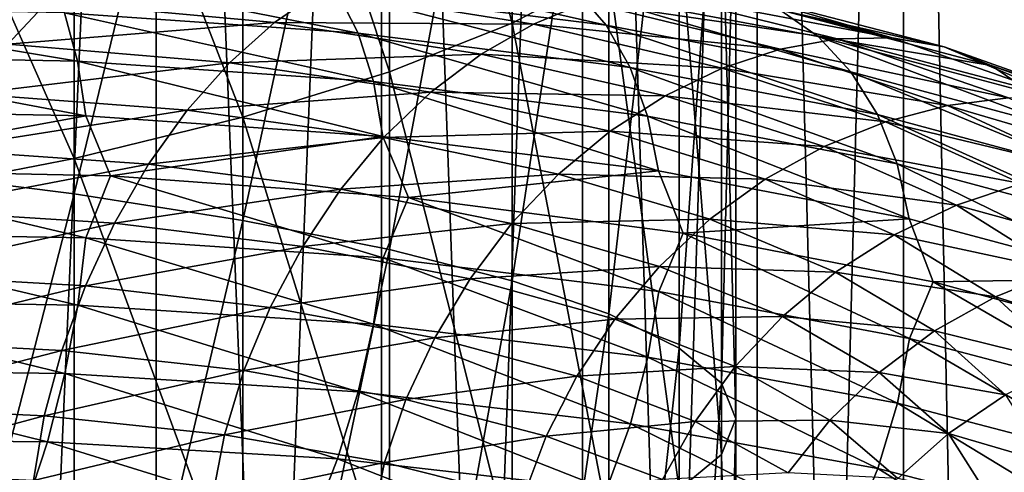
# Model space of a CAD drawing. Header units: metres. Extents: x -44 to 117, y -432 to 89.
# Tile 803 of 1056: x 8.88 to 14.55, y -105.96 to -103.36. Entities that reach past the tile are written whole.
import ezdxf

# ---------------------------------------------------------------- set-up
doc = ezdxf.new("R2010")
doc.units = ezdxf.units.M
doc.layers.add('solid_125568', color=7, linetype='CONTINUOUS')

msp = doc.modelspace()

# ---------------------------------------------------------------- linework, layer by layer
at = {"layer": 'solid_125568'}
for points in [[(9.664206, -93.5, 326.881714), (9.664092, -125.699997, 326.881622), (8.246497, -125.699997, 325.875763)], [(8.24653, -93.5, 325.875793), (9.664206, -93.5, 326.881714), (8.246497, -125.699997, 325.875763)], [(8.246551, -93.5, 352.124207), (8.246497, -125.699997, 352.124237), (9.664092, -125.699997, 351.118378)], [(9.664222, -93.5, 351.118286), (8.246551, -93.5, 352.124207), (9.664092, -125.699997, 351.118378)], [(10.960142, -93.5, 328.039825), (10.960155, -125.699997, 328.039856), (9.664092, -125.699997, 326.881622)], [(9.664206, -93.5, 326.881714), (10.960142, -93.5, 328.039825), (9.664092, -125.699997, 326.881622)], [(9.664222, -93.5, 351.118286), (9.664092, -125.699997, 351.118378), (10.960155, -125.699997, 349.960144)], [(10.960155, -93.5, 349.960144), (9.664222, -93.5, 351.118286), (10.960155, -125.699997, 349.960144)], [(10.960142, -93.5, 328.039825), (12.118269, -93.5, 329.335754), (10.960155, -125.699997, 328.039856)], [(12.118269, -93.5, 329.335754), (12.118388, -125.699997, 329.335907), (10.960155, -125.699997, 328.039856)], [(10.960155, -93.5, 349.960144), (10.960155, -125.699997, 349.960144), (12.118388, -125.699997, 348.664093)], [(12.118285, -93.5, 348.664215), (10.960155, -93.5, 349.960144), (12.118388, -125.699997, 348.664093)], [(12.118269, -93.5, 329.335754), (13.124176, -93.5, 330.753418), (12.118388, -125.699997, 329.335907)], [(12.118285, -93.5, 348.664215), (12.118388, -125.699997, 348.664093), (13.124225, -125.699997, 347.24649)], [(13.124198, -93.5, 347.246552), (12.118285, -93.5, 348.664215), (13.124225, -125.699997, 347.24649)], [(13.124176, -93.5, 330.753418), (13.124225, -125.699997, 330.75351), (12.118388, -125.699997, 329.335907)], [(13.124176, -93.5, 330.753418), (13.965055, -93.5, 332.274872), (13.124225, -125.699997, 330.75351)], [(13.124198, -93.5, 347.246552), (13.124225, -125.699997, 347.24649), (13.965017, -125.699997, 345.725189)], [(13.965068, -93.5, 345.725098), (13.124198, -93.5, 347.246552), (13.965017, -125.699997, 345.725189)], [(13.965055, -93.5, 332.274872), (13.965017, -125.699997, 332.274811), (13.124225, -125.699997, 330.75351)], [(13.965055, -93.5, 332.274872), (14.630192, -125.699997, 333.880676), (13.965017, -125.699997, 332.274811)], [(13.965068, -93.5, 345.725098), (13.965017, -125.699997, 345.725189), (14.630192, -125.699997, 344.119324)], [(13.965055, -93.5, 332.274872), (14.630218, -93.5, 333.880737), (14.630192, -125.699997, 333.880676)], [(14.630223, -93.5, 344.119232), (13.965068, -93.5, 345.725098), (14.630192, -125.699997, 344.119324)], [(8.105368, -104.223022, 184.887146), (8.105368, -99.915146, 185.676193), (9.192389, -100.127953, 186.624023)], [(9.192389, -104.35997, 185.848862), (8.105368, -104.223022, 184.887146), (9.192389, -100.127953, 186.624023)], [(9.192389, -104.35997, 185.848862), (9.192389, -100.127953, 186.624023), (10.163809, -100.366089, 187.684631)], [(11.712595, -103.377426, 201.096588), (11.712595, -100.358093, 201.901627), (11.007415, -100.735489, 203.120468)], [(11.712595, -103.377426, 201.096588), (12.270483, -103.082367, 199.78244), (11.712595, -100.358093, 201.901627)], [(10.163809, -104.513214, 186.925018), (9.192389, -104.35997, 185.848862), (10.163809, -100.366089, 187.684631)], [(10.163809, -104.513214, 186.925018), (10.163809, -100.366089, 187.684631), (11.007415, -100.626556, 188.844696)], [(11.007415, -104.680832, 188.102097), (10.163809, -104.513214, 186.925018), (11.007415, -100.626556, 188.844696)], [(11.007415, -104.680832, 188.102097), (11.007415, -100.626556, 188.844696), (11.712595, -100.906075, 190.08963)], [(11.007415, -103.656944, 202.341522), (11.007415, -100.735489, 203.120468), (10.163809, -101.087166, 204.256226)], [(11.007415, -103.656944, 202.341522), (11.712595, -103.377426, 201.096588), (11.007415, -100.735489, 203.120468)], [(11.712595, -104.860718, 189.36528), (11.007415, -104.680832, 188.102097), (11.712595, -100.906075, 190.08963)], [(11.712595, -104.860718, 189.36528), (11.712595, -100.906075, 190.08963), (12.270483, -101.201134, 191.403778)], [(10.163809, -103.917412, 203.501587), (10.163809, -101.087166, 204.256226), (9.192389, -101.408684, 205.294601)], [(10.163809, -103.917412, 203.501587), (11.007415, -103.656944, 202.341522), (10.163809, -101.087166, 204.256226)], [(12.270483, -105.050598, 190.6987), (11.712595, -104.860718, 189.36528), (12.270483, -101.201134, 191.403778)], [(12.270483, -105.050598, 190.6987), (12.270483, -101.201134, 191.403778), (12.674063, -101.508026, 192.770615)], [(9.192389, -104.155548, 204.56221), (9.192389, -101.408684, 205.294601), (8.105368, -101.696014, 206.222565)], [(9.192389, -104.155548, 204.56221), (10.163809, -103.917412, 203.501587), (9.192389, -101.408684, 205.294601)], [(12.674063, -105.248085, 192.085556), (12.270483, -105.050598, 190.6987), (12.674063, -101.508026, 192.770615)], [(12.674063, -105.248085, 192.085556), (12.674063, -101.508026, 192.770615), (12.918259, -101.822884, 194.172928)], [(8.105368, -104.368355, 205.510025), (9.192389, -104.155548, 204.56221), (8.105368, -101.696014, 206.222565)], [(12.918259, -105.450706, 193.508438), (12.674063, -105.248085, 192.085556), (12.918259, -101.822884, 194.172928)], [(12.918259, -105.450706, 193.508438), (12.918259, -101.822884, 194.172928), (13, -102.141754, 195.593109)], [(13, -105.655907, 194.949432), (13, -102.141754, 195.593109), (12.918259, -102.460617, 197.01329)], [(13, -105.655907, 194.949432), (12.918259, -105.450706, 193.508438), (13, -102.141754, 195.593109)], [(12.918259, -105.861115, 196.390442), (12.918259, -102.460617, 197.01329), (12.674063, -102.775475, 198.415619)], [(12.918259, -105.861115, 196.390442), (13, -105.655907, 194.949432), (12.918259, -102.460617, 197.01329)], [(12.674063, -106.063736, 197.813324), (12.674063, -102.775475, 198.415619), (12.270483, -103.082367, 199.78244)], [(12.674063, -106.063736, 197.813324), (12.918259, -105.861115, 196.390442), (12.674063, -102.775475, 198.415619)], [(10.559061, -103.003609, 940.912964), (10.706719, -103.195313, 941.237305), (12.254887, -103.388931, 939.966003)], [(12.085986, -103.191986, 939.657288), (10.559061, -103.003609, 940.912964), (12.254887, -103.388931, 939.966003)], [(9.036615, -103.081291, 942.355469), (9.137442, -103.316757, 942.6698), (10.826141, -103.433823, 941.54071)], [(10.706719, -103.195313, 941.237305), (9.036615, -103.081291, 942.355469), (10.826141, -103.433823, 941.54071)], [(12.270483, -106.261223, 199.20018), (12.270483, -103.082367, 199.78244), (11.712595, -103.377426, 201.096588)], [(12.270483, -106.261223, 199.20018), (12.674063, -106.063736, 197.813324), (12.270483, -103.082367, 199.78244)], [(10.345876, -103.372734, 937.554932), (9.03836, -103.253998, 938.652283), (10.615866, -103.185547, 937.803467)], [(10.345876, -103.372734, 937.554932), (10.615866, -103.185547, 937.803467), (11.836306, -103.381409, 936.559998)], [(11.836306, -103.381409, 936.559998), (10.615866, -103.185547, 937.803467), (12.14089, -103.256065, 936.808655)], [(10.706719, -103.195313, 941.237305), (10.826141, -103.433823, 941.54071), (12.391544, -103.631119, 940.256714)], [(12.254887, -103.388931, 939.966003), (10.706719, -103.195313, 941.237305), (12.391544, -103.631119, 940.256714)], [(12.085986, -103.191986, 939.657288), (12.254887, -103.388931, 939.966003), (13.663176, -103.657082, 938.554016)], [(13.47496, -103.454079, 938.262939), (12.085986, -103.191986, 939.657288), (13.663176, -103.657082, 938.554016)], [(13.254434, -103.300377, 937.963684), (12.085986, -103.191986, 939.657288), (13.47496, -103.454079, 938.262939)], [(12.14089, -103.256065, 936.808655), (12.441884, -103.182213, 937.079285), (13.583575, -103.46669, 935.666443)], [(12.441884, -103.182213, 937.079285), (12.732352, -103.163078, 937.365906), (13.900679, -103.460968, 935.923706)], [(13.583575, -103.46669, 935.666443), (12.441884, -103.182213, 937.079285), (13.900679, -103.460968, 935.923706)], [(13.900679, -103.460968, 935.923706), (12.732352, -103.163078, 937.365906), (13.005405, -103.201912, 937.662659)], [(7.436152, -103.45694, 939.362427), (7.627909, -103.203201, 939.620605), (9.03836, -103.253998, 938.652283)], [(8.811118, -103.497833, 938.414368), (7.436152, -103.45694, 939.362427), (9.03836, -103.253998, 938.652283)], [(8.811118, -103.497833, 938.414368), (9.03836, -103.253998, 938.652283), (10.345876, -103.372734, 937.554932)], [(14.198693, -103.511909, 936.192749), (13.005405, -103.201912, 937.662659), (13.254434, -103.300377, 937.963684)], [(13.900679, -103.460968, 935.923706), (13.005405, -103.201912, 937.662659), (14.198693, -103.511909, 936.192749)], [(7.345068, -103.284164, 943.632935), (7.405071, -103.560913, 943.922913), (9.212115, -103.594749, 942.953125)], [(9.137442, -103.316757, 942.6698), (7.345068, -103.284164, 943.632935), (9.212115, -103.594749, 942.953125)], [(11.836306, -103.381409, 936.559998), (12.14089, -103.256065, 936.808655), (13.254954, -103.526222, 935.426147)], [(13.254954, -103.526222, 935.426147), (12.14089, -103.256065, 936.808655), (13.583575, -103.46669, 935.666443)], [(14.470416, -103.620857, 936.468384), (13.254434, -103.300377, 937.963684), (13.47496, -103.454079, 938.262939)], [(14.198693, -103.511909, 936.192749), (13.254434, -103.300377, 937.963684), (14.470416, -103.620857, 936.468384)], [(9.137442, -103.316757, 942.6698), (9.212115, -103.594749, 942.953125), (10.914639, -103.713455, 941.815918)], [(10.826141, -103.433823, 941.54071), (9.137442, -103.316757, 942.6698), (10.914639, -103.713455, 941.815918)], [(10.085736, -103.604904, 937.340515), (8.811118, -103.497833, 938.414368), (10.345876, -103.372734, 937.554932)], [(10.085736, -103.604904, 937.340515), (10.345876, -103.372734, 937.554932), (11.5353, -103.555077, 936.338928)], [(11.5353, -103.555077, 936.338928), (10.345876, -103.372734, 937.554932), (11.836306, -103.381409, 936.559998)], [(11.712595, -106.451103, 200.5336), (11.712595, -103.377426, 201.096588), (11.007415, -103.656944, 202.341522)], [(11.5353, -103.555077, 936.338928), (11.836306, -103.381409, 936.559998), (12.922432, -103.636688, 935.208069)], [(11.712595, -106.451103, 200.5336), (12.270483, -106.261223, 199.20018), (11.712595, -103.377426, 201.096588)], [(12.922432, -103.636688, 935.208069), (11.836306, -103.381409, 936.559998), (13.254954, -103.526222, 935.426147)], [(12.254887, -103.388931, 939.966003), (12.391544, -103.631119, 940.256714), (13.81551, -103.903534, 938.830322)], [(13.663176, -103.657082, 938.554016), (12.254887, -103.388931, 939.966003), (13.81551, -103.903534, 938.830322)], [(10.826141, -103.433823, 941.54071), (10.914639, -103.713455, 941.815918), (12.492857, -103.912773, 940.522339)], [(12.391544, -103.631119, 940.256714), (10.826141, -103.433823, 941.54071), (12.492857, -103.912773, 940.522339)], [(13.254954, -103.526222, 935.426147), (13.583575, -103.46669, 935.666443), (14.570575, -103.807228, 934.153809)], [(13.47496, -103.454079, 938.262939), (13.663176, -103.657082, 938.554016), (14.916423, -103.993065, 937.016602)], [(14.711027, -103.783249, 936.744995), (13.47496, -103.454079, 938.262939), (14.916423, -103.993065, 937.016602)], [(14.470416, -103.620857, 936.468384), (13.47496, -103.454079, 938.262939), (14.711027, -103.783249, 936.744995)], [(13.583575, -103.46669, 935.666443), (13.900679, -103.460968, 935.923706), (14.910703, -103.816154, 934.379395)], [(14.570575, -103.807228, 934.153809), (13.583575, -103.46669, 935.666443), (14.910703, -103.816154, 934.379395)], [(14.910703, -103.816154, 934.379395), (13.900679, -103.460968, 935.923706), (14.198693, -103.511909, 936.192749)], [(8.598341, -103.782677, 938.218201), (8.811118, -103.497833, 938.414368), (10.085736, -103.604904, 937.340515)], [(12.922432, -103.636688, 935.208069), (13.254954, -103.526222, 935.426147), (14.21807, -103.851105, 933.946289)], [(14.21807, -103.851105, 933.946289), (13.254954, -103.526222, 935.426147), (14.570575, -103.807228, 934.153809)], [(15.230284, -103.880341, 934.61853), (14.198693, -103.511909, 936.192749), (14.470416, -103.620857, 936.468384)], [(14.910703, -103.816154, 934.379395), (14.198693, -103.511909, 936.192749), (15.230284, -103.880341, 934.61853)], [(7.405071, -103.560913, 943.922913), (7.442202, -103.875717, 944.171753), (9.258379, -103.909622, 943.197815)], [(9.212115, -103.594749, 942.953125), (7.405071, -103.560913, 943.922913), (9.258379, -103.909622, 943.197815)], [(9.212115, -103.594749, 942.953125), (9.258379, -103.909622, 943.197815), (10.969509, -104.028511, 942.05542)], [(10.914639, -103.713455, 941.815918), (9.212115, -103.594749, 942.953125), (10.969509, -104.028511, 942.05542)], [(11.245233, -103.773926, 936.151001), (10.085736, -103.604904, 937.340515), (11.5353, -103.555077, 936.338928)], [(11.245233, -103.773926, 936.151001), (11.5353, -103.555077, 936.338928), (12.593825, -103.795303, 935.017273)], [(12.593825, -103.795303, 935.017273), (11.5353, -103.555077, 936.338928), (12.922432, -103.636688, 935.208069)], [(9.84205, -103.878548, 937.166321), (8.598341, -103.782677, 938.218201), (10.085736, -103.604904, 937.340515)], [(9.84205, -103.878548, 937.166321), (10.085736, -103.604904, 937.340515), (11.245233, -103.773926, 936.151001)], [(12.391544, -103.631119, 940.256714), (12.492857, -103.912773, 940.522339), (13.928481, -104.187584, 939.085083)], [(13.81551, -103.903534, 938.830322), (12.391544, -103.631119, 940.256714), (13.928481, -104.187584, 939.085083)], [(12.593825, -103.795303, 935.017273), (12.922432, -103.636688, 935.208069), (13.861396, -103.945328, 933.761292)], [(13.861396, -103.945328, 933.761292), (12.922432, -103.636688, 935.208069), (14.21807, -103.851105, 933.946289)], [(15.521606, -104.000763, 934.866699), (14.470416, -103.620857, 936.468384), (14.711027, -103.783249, 936.744995)], [(15.230284, -103.880341, 934.61853), (14.470416, -103.620857, 936.468384), (15.521606, -104.000763, 934.866699)], [(11.007415, -106.630981, 201.796783), (11.007415, -103.656944, 202.341522), (10.163809, -103.917412, 203.501587)], [(11.007415, -106.630981, 201.796783), (11.712595, -106.451103, 200.5336), (11.007415, -103.656944, 202.341522)], [(13.663176, -103.657082, 938.554016), (13.81551, -103.903534, 938.830322), (15.082704, -104.244324, 937.276978)], [(14.916423, -103.993065, 937.016602), (13.663176, -103.657082, 938.554016), (15.082704, -104.244324, 937.276978)], [(10.914639, -103.713455, 941.815918), (10.969509, -104.028511, 942.05542), (12.555711, -104.228142, 940.755798)], [(12.492857, -103.912773, 940.522339), (10.914639, -103.713455, 941.815918), (12.555711, -104.228142, 940.755798)], [(8.404954, -104.103844, 938.069641), (8.598341, -103.782677, 938.218201), (9.84205, -103.878548, 937.166321)], [(10.973418, -104.03479, 936.001526), (9.84205, -103.878548, 937.166321), (11.245233, -103.773926, 936.151001)], [(10.973418, -104.03479, 936.001526), (11.245233, -103.773926, 936.151001), (12.277122, -103.999321, 934.858337)], [(12.277122, -103.999321, 934.858337), (11.245233, -103.773926, 936.151001), (12.593825, -103.795303, 935.017273)], [(12.277122, -103.999321, 934.858337), (12.593825, -103.795303, 935.017273), (13.508932, -104.087517, 933.603027)], [(13.508932, -104.087517, 933.603027), (12.593825, -103.795303, 935.017273), (13.861396, -103.945328, 933.761292)], [(14.21807, -103.851105, 933.946289), (14.570575, -103.807228, 934.153809), (15.391268, -104.196808, 932.556641)], [(9.258379, -103.909622, 943.197815), (7.442202, -103.875717, 944.171753), (7.580843, -104.217308, 944.308655)], [(13.861396, -103.945328, 933.761292), (14.21807, -103.851105, 933.946289), (15.018903, -104.223869, 932.383911)], [(15.018903, -104.223869, 932.383911), (14.21807, -103.851105, 933.946289), (15.391268, -104.196808, 932.556641)], [(9.258379, -103.909622, 943.197815), (7.580843, -104.217308, 944.308655), (9.401046, -104.256386, 943.317078)], [(9.620495, -104.189255, 937.037781), (8.404954, -104.103844, 938.069641), (9.84205, -103.878548, 937.166321)], [(10.163809, -106.798607, 202.973846), (10.163809, -103.917412, 203.501587), (9.192389, -104.155548, 204.56221)], [(10.969509, -104.028511, 942.05542), (9.258379, -103.909622, 943.197815), (9.401046, -104.256386, 943.317078)], [(9.620495, -104.189255, 937.037781), (9.84205, -103.878548, 937.166321), (10.973418, -104.03479, 936.001526)], [(10.163809, -106.798607, 202.973846), (11.007415, -106.630981, 201.796783), (10.163809, -103.917412, 203.501587)], [(12.492857, -103.912773, 940.522339), (12.555711, -104.228142, 940.755798), (13.9986, -104.503387, 939.311646)], [(13.928481, -104.187584, 939.085083), (12.492857, -103.912773, 940.522339), (13.9986, -104.503387, 939.311646)], [(13.81551, -103.903534, 938.830322), (13.928481, -104.187584, 939.085083), (15.206052, -104.531097, 937.519775)], [(15.082704, -104.244324, 937.276978), (13.81551, -103.903534, 938.830322), (15.206052, -104.531097, 937.519775)], [(13.508932, -104.087517, 933.603027), (13.861396, -103.945328, 933.761292), (14.642148, -104.300652, 932.234009)], [(14.642148, -104.300652, 932.234009), (13.861396, -103.945328, 933.761292), (15.018903, -104.223869, 932.383911)], [(10.969509, -104.028511, 942.05542), (9.401046, -104.256386, 943.317078), (11.116205, -104.380989, 942.154053)], [(10.726225, -104.333565, 935.895447), (9.620495, -104.189255, 937.037781), (10.973418, -104.03479, 936.001526)], [(10.726225, -104.333565, 935.895447), (10.973418, -104.03479, 936.001526), (11.980266, -104.245964, 934.736084)], [(12.555711, -104.228142, 940.755798), (10.969509, -104.028511, 942.05542), (11.116205, -104.380989, 942.154053)], [(11.980266, -104.245964, 934.736084), (10.973418, -104.03479, 936.001526), (12.277122, -103.999321, 934.858337)], [(11.980266, -104.245964, 934.736084), (12.277122, -103.999321, 934.858337), (13.169197, -104.27536, 933.475403)], [(13.169197, -104.27536, 933.475403), (12.277122, -103.999321, 934.858337), (13.508932, -104.087517, 933.603027)], [(8.233836, -104.4534, 937.970032), (8.404954, -104.103844, 938.069641), (9.620495, -104.189255, 937.037781)], [(13.169197, -104.27536, 933.475403), (13.508932, -104.087517, 933.603027), (14.269849, -104.425224, 932.110291)], [(14.269849, -104.425224, 932.110291), (13.508932, -104.087517, 933.603027), (14.642148, -104.300652, 932.234009)], [(9.192389, -106.951851, 204.050018), (9.192389, -104.155548, 204.56221), (8.105368, -104.368355, 205.510025)], [(9.192389, -106.951851, 204.050018), (10.163809, -106.798607, 202.973846), (9.192389, -104.155548, 204.56221)], [(7.580843, -104.217308, 944.308655), (7.442923, -104.581947, 944.509583), (9.259185, -104.612572, 943.535583)], [(9.401046, -104.256386, 943.317078), (7.580843, -104.217308, 944.308655), (9.259185, -104.612572, 943.535583)], [(9.42445, -104.529251, 936.955872), (8.233836, -104.4534, 937.970032), (9.620495, -104.189255, 937.037781)], [(9.42445, -104.529251, 936.955872), (9.620495, -104.189255, 937.037781), (10.726225, -104.333565, 935.895447)], [(13.928481, -104.187584, 939.085083), (13.9986, -104.503387, 939.311646), (15.28264, -104.847458, 937.738647)], [(15.206052, -104.531097, 937.519775), (13.928481, -104.187584, 939.085083), (15.28264, -104.847458, 937.738647)], [(8.105368, -108.57991, 184.442307), (8.105368, -104.223022, 184.887146), (9.192389, -104.35997, 185.848862)], [(9.401046, -104.256386, 943.317078), (9.259185, -104.612572, 943.535583), (10.97039, -104.727623, 942.392822)], [(11.116205, -104.380989, 942.154053), (9.401046, -104.256386, 943.317078), (10.97039, -104.727623, 942.392822)], [(11.710238, -104.531471, 934.654724), (10.726225, -104.333565, 935.895447), (11.980266, -104.245964, 934.736084)], [(12.555711, -104.228142, 940.755798), (11.116205, -104.380989, 942.154053), (12.697589, -104.585884, 940.837708)], [(11.710238, -104.531471, 934.654724), (11.980266, -104.245964, 934.736084), (12.850679, -104.506493, 933.382507)], [(12.850679, -104.506493, 933.382507), (11.980266, -104.245964, 934.736084), (13.169197, -104.27536, 933.475403)], [(13.9986, -104.503387, 939.311646), (12.555711, -104.228142, 940.755798), (12.697589, -104.585884, 940.837708)], [(12.850679, -104.506493, 933.382507), (13.169197, -104.27536, 933.475403), (13.910961, -104.595711, 932.015991)], [(13.910961, -104.595711, 932.015991), (13.169197, -104.27536, 933.475403), (14.269849, -104.425224, 932.110291)], [(14.269849, -104.425224, 932.110291), (14.642148, -104.300652, 932.234009), (15.256743, -104.694946, 930.642334)], [(9.192389, -108.640144, 185.411865), (8.105368, -108.57991, 184.442307), (9.192389, -104.35997, 185.848862)], [(8.105368, -107.088799, 205.011734), (9.192389, -106.951851, 204.050018), (8.105368, -104.368355, 205.510025)], [(9.192389, -108.640144, 185.411865), (9.192389, -104.35997, 185.848862), (10.163809, -104.513214, 186.925018)], [(10.507491, -104.662666, 935.833435), (9.42445, -104.529251, 936.955872), (10.726225, -104.333565, 935.895447)], [(10.507491, -104.662666, 935.833435), (10.726225, -104.333565, 935.895447), (11.710238, -104.531471, 934.654724)], [(11.116205, -104.380989, 942.154053), (10.97039, -104.727623, 942.392822), (12.556656, -104.92289, 941.092529)], [(12.697589, -104.585884, 940.837708), (11.116205, -104.380989, 942.154053), (12.556656, -104.92289, 941.092529)], [(13.910961, -104.595711, 932.015991), (14.269849, -104.425224, 932.110291), (14.868833, -104.800888, 930.554871)], [(14.868833, -104.800888, 930.554871), (14.269849, -104.425224, 932.110291), (15.256743, -104.694946, 930.642334)], [(8.087557, -104.822647, 937.919617), (8.233836, -104.4534, 937.970032), (9.42445, -104.529251, 936.955872)], [(9.256907, -104.889984, 936.920593), (8.087557, -104.822647, 937.919617), (9.42445, -104.529251, 936.955872)], [(10.163809, -108.707535, 186.496796), (9.192389, -108.640144, 185.411865), (10.163809, -104.513214, 186.925018)], [(9.256907, -104.889984, 936.920593), (9.42445, -104.529251, 936.955872), (10.507491, -104.662666, 935.833435)], [(10.163809, -108.707535, 186.496796), (10.163809, -104.513214, 186.925018), (11.007415, -104.680832, 188.102097)], [(11.471299, -104.84848, 934.614502), (10.507491, -104.662666, 935.833435), (11.710238, -104.531471, 934.654724)], [(11.471299, -104.84848, 934.614502), (11.710238, -104.531471, 934.654724), (12.560895, -104.777534, 933.327759)], [(12.560895, -104.777534, 933.327759), (11.710238, -104.531471, 934.654724), (12.850679, -104.506493, 933.382507)], [(12.560895, -104.777534, 933.327759), (12.850679, -104.506493, 933.382507), (13.574417, -104.810211, 931.954285)], [(13.9986, -104.503387, 939.311646), (12.697589, -104.585884, 940.837708), (14.136015, -104.866653, 939.374268)], [(13.574417, -104.810211, 931.954285), (12.850679, -104.506493, 933.382507), (13.910961, -104.595711, 932.015991)], [(15.28264, -104.847458, 937.738647), (13.9986, -104.503387, 939.311646), (14.136015, -104.866653, 939.374268)], [(7.442923, -104.581947, 944.509583), (7.406064, -104.973122, 944.598633), (9.213294, -105.000244, 943.628601)], [(9.259185, -104.612572, 943.535583), (7.442923, -104.581947, 944.509583), (9.213294, -105.000244, 943.628601)], [(9.259185, -104.612572, 943.535583), (9.213294, -105.000244, 943.628601), (10.915989, -105.111084, 942.490601)], [(10.97039, -104.727623, 942.392822), (9.259185, -104.612572, 943.535583), (10.915989, -105.111084, 942.490601)], [(12.697589, -104.585884, 940.837708), (12.556656, -104.92289, 941.092529), (13.999599, -105.193283, 939.6474)], [(14.136015, -104.866653, 939.374268), (12.697589, -104.585884, 940.837708), (13.999599, -105.193283, 939.6474)], [(13.574417, -104.810211, 931.954285), (13.910961, -104.595711, 932.015991), (14.494865, -104.953033, 930.495422)], [(14.494865, -104.953033, 930.495422), (13.910961, -104.595711, 932.015991), (14.868833, -104.800888, 930.554871)], [(10.3206, -105.013725, 935.815125), (9.256907, -104.889984, 936.920593), (10.507491, -104.662666, 935.833435)], [(10.3206, -105.013725, 935.815125), (10.507491, -104.662666, 935.833435), (11.471299, -104.84848, 934.614502)], [(11.007415, -108.78125, 187.683456), (10.163809, -108.707535, 186.496796), (11.007415, -104.680832, 188.102097)], [(10.97039, -104.727623, 942.392822), (10.915989, -105.111084, 942.490601), (12.494365, -105.30146, 941.195618)], [(12.556656, -104.92289, 941.092529), (10.97039, -104.727623, 942.392822), (12.494365, -105.30146, 941.195618)], [(11.007415, -108.78125, 187.683456), (11.007415, -104.680832, 188.102097), (11.712595, -104.860718, 189.36528)], [(12.30447, -105.081352, 933.311096), (11.471299, -104.84848, 934.614502), (12.560895, -104.777534, 933.327759)], [(12.30447, -105.081352, 933.311096), (12.560895, -104.777534, 933.327759), (13.268185, -105.065735, 931.927795)], [(13.268185, -105.065735, 931.927795), (12.560895, -104.777534, 933.327759), (13.574417, -104.810211, 931.954285)], [(7.968932, -105.202888, 937.918518), (8.087557, -104.822647, 937.919617), (9.256907, -104.889984, 936.920593)], [(13.268185, -105.065735, 931.927795), (13.574417, -104.810211, 931.954285), (14.144115, -105.149963, 930.466248)], [(14.144115, -105.149963, 930.466248), (13.574417, -104.810211, 931.954285), (14.494865, -104.953033, 930.495422)], [(14.494865, -104.953033, 930.495422), (14.868833, -104.800888, 930.554871), (15.298477, -105.206879, 928.952576)], [(9.121088, -105.262932, 936.931702), (7.968932, -105.202888, 937.918518), (9.256907, -104.889984, 936.920593)], [(9.121088, -105.262932, 936.931702), (9.256907, -104.889984, 936.920593), (10.3206, -105.013725, 935.815125)], [(11.267179, -105.188789, 934.614807), (10.3206, -105.013725, 935.815125), (11.471299, -104.84848, 934.614502)], [(11.712595, -108.860352, 188.95694), (11.007415, -108.78125, 187.683456), (11.712595, -104.860718, 189.36528)], [(11.267179, -105.188789, 934.614807), (11.471299, -104.84848, 934.614502), (12.30447, -105.081352, 933.311096)], [(11.712595, -108.860352, 188.95694), (11.712595, -104.860718, 189.36528), (12.270483, -105.050598, 190.6987)], [(14.136015, -104.866653, 939.374268), (13.999599, -105.193283, 939.6474), (15.283682, -105.532074, 938.073242)], [(15.28264, -104.847458, 937.738647), (14.136015, -104.866653, 939.374268), (15.414929, -105.216774, 937.779114)], [(15.414929, -105.216774, 937.779114), (14.136015, -104.866653, 939.374268), (15.283682, -105.532074, 938.073242)], [(12.556656, -104.92289, 941.092529), (12.494365, -105.30146, 941.195618), (13.930128, -105.566338, 939.75647)], [(13.999599, -105.193283, 939.6474), (12.556656, -104.92289, 941.092529), (13.930128, -105.566338, 939.75647)], [(14.144115, -105.149963, 930.466248), (14.494865, -104.953033, 930.495422), (14.913689, -105.339905, 928.929077)], [(14.913689, -105.339905, 928.929077), (14.494865, -104.953033, 930.495422), (15.298477, -105.206879, 928.952576)], [(7.406064, -104.973122, 944.598633), (7.346094, -105.372536, 944.632324), (9.13876, -105.395142, 943.668884)], [(9.213294, -105.000244, 943.628601), (7.406064, -104.973122, 944.598633), (9.13876, -105.395142, 943.668884)], [(9.213294, -105.000244, 943.628601), (9.13876, -105.395142, 943.668884), (10.827735, -105.500496, 942.538635)], [(10.915989, -105.111084, 942.490601), (9.213294, -105.000244, 943.628601), (10.827735, -105.500496, 942.538635)], [(10.169134, -105.37838, 935.839966), (9.121088, -105.262932, 936.931702), (10.3206, -105.013725, 935.815125)], [(10.169134, -105.37838, 935.839966), (10.3206, -105.013725, 935.815125), (11.267179, -105.188789, 934.614807)], [(12.270483, -108.943855, 190.301208), (11.712595, -108.860352, 188.95694), (12.270483, -105.050598, 190.6987)], [(12.270483, -108.943855, 190.301208), (12.270483, -105.050598, 190.6987), (12.674063, -105.248085, 192.085556)], [(12.997202, -105.355423, 931.936096), (12.30447, -105.081352, 933.311096), (13.268185, -105.065735, 931.927795)], [(12.997202, -105.355423, 931.936096), (13.268185, -105.065735, 931.927795), (13.824909, -105.389107, 930.46936)], [(13.824909, -105.389107, 930.46936), (13.268185, -105.065735, 931.927795), (14.144115, -105.149963, 930.466248)], [(10.915989, -105.111084, 942.490601), (10.827735, -105.500496, 942.538635), (12.393395, -105.684479, 941.252563)], [(12.494365, -105.30146, 941.195618), (10.915989, -105.111084, 942.490601), (12.393395, -105.684479, 941.252563)], [(12.085445, -105.409966, 933.331482), (11.267179, -105.188789, 934.614807), (12.30447, -105.081352, 933.311096)], [(12.085445, -105.409966, 933.331482), (12.30447, -105.081352, 933.311096), (12.997202, -105.355423, 931.936096)], [(13.824909, -105.389107, 930.46936), (14.144115, -105.149963, 930.466248), (14.552727, -105.518517, 928.933594)], [(14.552727, -105.518517, 928.933594), (14.144115, -105.149963, 930.466248), (14.913689, -105.339905, 928.929077)], [(7.880837, -105.585449, 937.966675), (7.968932, -105.202888, 937.918518), (9.121088, -105.262932, 936.931702)], [(11.101788, -105.544258, 934.654663), (10.169134, -105.37838, 935.839966), (11.267179, -105.188789, 934.614807)], [(11.101788, -105.544258, 934.654663), (11.267179, -105.188789, 934.614807), (12.085445, -105.409966, 933.331482)], [(13.999599, -105.193283, 939.6474), (13.930128, -105.566338, 939.75647), (15.207819, -105.899033, 938.188721)], [(15.283682, -105.532074, 938.073242), (13.999599, -105.193283, 939.6474), (15.207819, -105.899033, 938.188721)], [(9.020263, -105.639565, 936.988892), (7.880837, -105.585449, 937.966675), (9.121088, -105.262932, 936.931702)], [(9.020263, -105.639565, 936.988892), (9.121088, -105.262932, 936.931702), (10.169134, -105.37838, 935.839966)], [(12.674063, -109.030708, 191.699356), (12.270483, -108.943855, 190.301208), (12.674063, -105.248085, 192.085556)], [(12.674063, -109.030708, 191.699356), (12.674063, -105.248085, 192.085556), (12.918259, -105.450706, 193.508438)], [(12.494365, -105.30146, 941.195618), (12.393395, -105.684479, 941.252563), (13.817595, -105.942123, 939.823303)], [(13.930128, -105.566338, 939.75647), (12.494365, -105.30146, 941.195618), (13.817595, -105.942123, 939.823303)], [(7.346094, -105.372536, 944.632324), (7.265061, -105.770653, 944.611145), (9.03808, -105.787849, 943.656555)], [(9.13876, -105.395142, 943.668884), (7.346094, -105.372536, 944.632324), (9.03808, -105.787849, 943.656555)], [(10.05673, -105.748291, 935.907288), (9.020263, -105.639565, 936.988892), (10.169134, -105.37838, 935.839966)], [(9.13876, -105.395142, 943.668884), (9.03808, -105.787849, 943.656555), (10.708551, -105.886627, 942.536865)], [(10.827735, -105.500496, 942.538635), (9.13876, -105.395142, 943.668884), (10.708551, -105.886627, 942.536865)], [(10.05673, -105.748291, 935.907288), (10.169134, -105.37838, 935.839966), (11.101788, -105.544258, 934.654663)], [(12.765773, -105.671501, 931.977722), (12.085445, -105.409966, 933.331482), (12.997202, -105.355423, 931.936096)], [(12.765773, -105.671501, 931.977722), (12.997202, -105.355423, 931.936096), (13.542445, -105.663872, 930.503784)], [(13.542445, -105.663872, 930.503784), (12.997202, -105.355423, 931.936096), (13.824909, -105.389107, 930.46936)], [(13.542445, -105.663872, 930.503784), (13.824909, -105.389107, 930.46936), (14.224183, -105.740585, 928.967285)], [(14.224183, -105.740585, 928.967285), (13.824909, -105.389107, 930.46936), (14.552727, -105.518517, 928.933594)], [(11.908011, -105.75544, 933.387451), (11.101788, -105.544258, 934.654663), (12.085445, -105.409966, 933.331482)], [(11.908011, -105.75544, 933.387451), (12.085445, -105.409966, 933.331482), (12.765773, -105.671501, 931.977722)], [(12.918259, -109.119812, 193.133835), (12.674063, -109.030708, 191.699356), (12.918259, -105.450706, 193.508438)], [(12.918259, -109.119812, 193.133835), (12.918259, -105.450706, 193.508438), (13, -105.655907, 194.949432)], [(10.827735, -105.500496, 942.538635), (10.708551, -105.886627, 942.536865), (12.257066, -106.06292, 941.262939)], [(12.393395, -105.684479, 941.252563), (10.827735, -105.500496, 942.538635), (12.257066, -106.06292, 941.262939)], [(14.224183, -105.740585, 928.967285), (14.552727, -105.518517, 928.933594), (14.79525, -105.908264, 927.371765)], [(10.979079, -105.906731, 934.733032), (10.05673, -105.748291, 935.907288), (11.101788, -105.544258, 934.654663)], [(10.979079, -105.906731, 934.733032), (11.101788, -105.544258, 934.654663), (11.908011, -105.75544, 933.387451)], [(13.930128, -105.566338, 939.75647), (13.817595, -105.942123, 939.823303), (15.085001, -106.266823, 938.266357)], [(15.207819, -105.899033, 938.188721), (13.930128, -105.566338, 939.75647), (15.085001, -106.266823, 938.266357)], [(7.826141, -105.961617, 938.064026), (7.880837, -105.585449, 937.966675), (9.020263, -105.639565, 936.988892)], [(8.957699, -106.01133, 937.091858), (7.826141, -105.961617, 938.064026), (9.020263, -105.639565, 936.988892)], [(8.957699, -106.01133, 937.091858), (9.020263, -105.639565, 936.988892), (10.05673, -105.748291, 935.907288)], [(12.578321, -106.006279, 932.050842), (11.908011, -105.75544, 933.387451), (12.765773, -105.671501, 931.977722)], [(12.393395, -105.684479, 941.252563), (12.257066, -106.06292, 941.262939), (13.665675, -106.311836, 939.84729)], [(13.817595, -105.942123, 939.823303), (12.393395, -105.684479, 941.252563), (13.665675, -106.311836, 939.84729)], [(12.578321, -106.006279, 932.050842), (12.765773, -105.671501, 931.977722), (13.301239, -105.966736, 930.567627)], [(13.301239, -105.966736, 930.567627), (12.765773, -105.671501, 931.977722), (13.542445, -105.663872, 930.503784)], [(13, -109.21006, 194.586563), (13, -105.655907, 194.949432), (12.918259, -105.861115, 196.390442)], [(13, -109.21006, 194.586563), (12.918259, -109.119812, 193.133835), (13, -105.655907, 194.949432)], [(13.301239, -105.966736, 930.567627), (13.542445, -105.663872, 930.503784), (13.933454, -105.999802, 929.028687)], [(13.933454, -105.999802, 929.028687), (13.542445, -105.663872, 930.503784), (14.224183, -105.740585, 928.967285)], [(9.987013, -106.115097, 936.016418), (8.957699, -106.01133, 937.091858), (10.05673, -105.748291, 935.907288)], [(9.987013, -106.115097, 936.016418), (10.05673, -105.748291, 935.907288), (10.979079, -105.906731, 934.733032)], [(13.933454, -105.999802, 929.028687), (14.224183, -105.740585, 928.967285), (14.46112, -106.112755, 927.436646)], [(14.46112, -106.112755, 927.436646), (14.224183, -105.740585, 928.967285), (14.79525, -105.908264, 927.371765)], [(7.265061, -105.770653, 944.611145), (7.165046, -106.157921, 944.535461), (8.913791, -106.168976, 943.591919)], [(9.03808, -105.787849, 943.656555), (7.265061, -105.770653, 944.611145), (8.913791, -106.168976, 943.591919)], [(9.03808, -105.787849, 943.656555), (8.913791, -106.168976, 943.591919), (10.561398, -106.260246, 942.485291)], [(10.708551, -105.886627, 942.536865), (9.03808, -105.787849, 943.656555), (10.561398, -106.260246, 942.485291)], [(11.776396, -106.109848, 933.477722), (10.979079, -105.906731, 934.733032), (11.908011, -105.75544, 933.387451)], [(11.776396, -106.109848, 933.477722), (11.908011, -105.75544, 933.387451), (12.578321, -106.006279, 932.050842)], [(12.918259, -109.300301, 196.039307), (12.918259, -105.861115, 196.390442), (12.674063, -106.063736, 197.813324)], [(12.918259, -109.300301, 196.039307), (13, -109.21006, 194.586563), (12.918259, -105.861115, 196.390442)], [(10.902999, -106.268074, 934.848938), (9.987013, -106.115097, 936.016418), (10.979079, -105.906731, 934.733032)], [(10.708551, -105.886627, 942.536865), (10.561398, -106.260246, 942.485291), (12.088723, -106.427757, 941.226501)], [(12.257066, -106.06292, 941.262939), (10.708551, -105.886627, 942.536865), (12.088723, -106.427757, 941.226501)], [(10.902999, -106.268074, 934.848938), (10.979079, -105.906731, 934.733032), (11.776396, -106.109848, 933.477722)], [(14.46112, -106.112755, 927.436646), (14.79525, -105.908264, 927.371765), (14.869882, -106.311058, 925.796875)], [(8.957699, -106.01133, 937.091858), (8.270645, -106.326973, 937.831726), (7.826141, -105.961617, 938.064026)], [(13.817595, -105.942123, 939.823303), (13.665675, -106.311836, 939.84729), (14.919213, -106.626877, 938.305237)], [(15.085001, -106.266823, 938.266357), (13.817595, -105.942123, 939.823303), (14.919213, -106.626877, 938.305237)]]:
    msp.add_3dface(points, dxfattribs=at)

doc.saveas('drawing.dxf')
